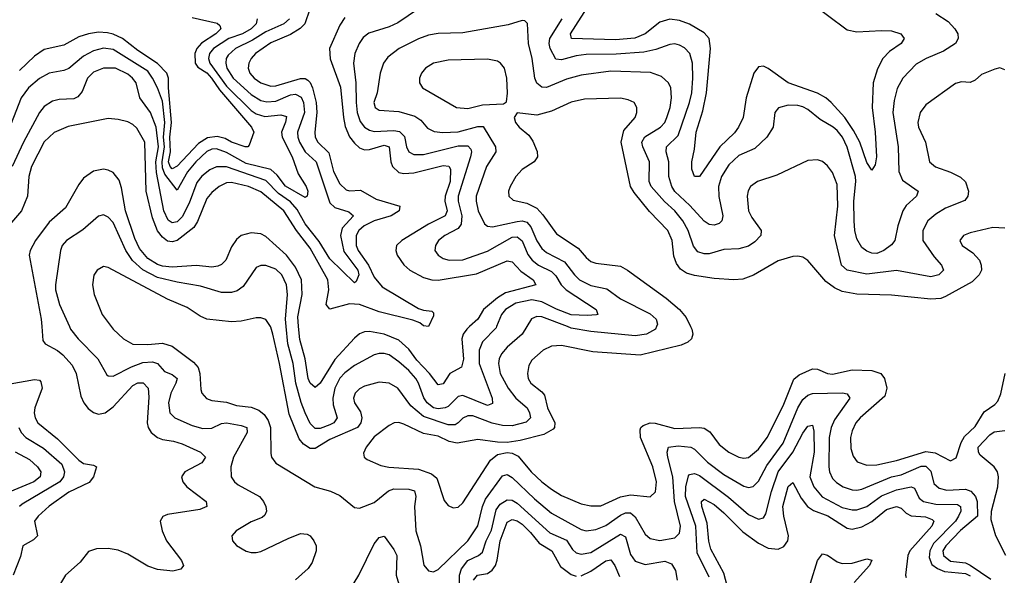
# Model space of a CAD drawing. Header units: inches. Extents: x 1694797 to 1849917, y 907313 to 1017959.
# Tile 378 of 656: x 1723810 to 1727808, y 1008990 to 1011247. Entities that reach past the tile are written whole.
import ezdxf

# ---------------------------------------------------------------- set-up
doc = ezdxf.new("R2010")
doc.units = ezdxf.units.IN
doc.header["$MEASUREMENT"] = 0
doc.layers.add('B7020', color=7, linetype='Continuous')
doc.layers.add('B7021', color=7, linetype='Continuous')

msp = doc.modelspace()

# ---------------------------------------------------------------- linework, layer by layer
at = {"layer": 'B7020', "color": 5}
for points, elevation in [([(1723899.8, 1010000), (1723904.1, 1009944.1), (1723913.8, 1009930), (1723963.5, 1009903.5), (1723986, 1009886), (1724023.2, 1009843.2), (1724039.9, 1009810), (1724057.9, 1009717.9), (1724070.5, 1009690.5), (1724088.2, 1009668.2), (1724110, 1009651.6), (1724130, 1009644.7), (1724157.2, 1009650), (1724190, 1009674.8), (1724270, 1009761.1), (1724290, 1009771.5), (1724311.3, 1009771.3), (1724332.1, 1009750), (1724334, 1009714), (1724327.9, 1009610), (1724332, 1009590), (1724344.5, 1009570), (1724369.8, 1009549.8), (1724390, 1009541.6), (1724435.1, 1009535.1), (1724470, 1009524.3), (1724544.9, 1009490), (1724565.2, 1009470), (1724550, 1009446.8), (1724480.8, 1009410), (1724467.5, 1009390), (1724472.7, 1009370), (1724489.4, 1009350), (1724566.9, 1009290), (1724570.3, 1009270), (1724542.3, 1009257.7), (1724410, 1009237.5), (1724391, 1009229), (1724381.1, 1009210), (1724388.2, 1009170), (1724406.4, 1009130), (1724467.2, 1009050), (1724475.6, 1009030), (1724464.5, 1009015.5), (1724432.6, 1009007.4), (1724370, 1009013.3), (1724330, 1009027.7), (1724250, 1009075.9), (1724210, 1009091.8), (1724170, 1009099.2), (1724122.5, 1009097.5), (1724090, 1009086.2), (1724056.4, 1009043.6), (1723996, 1008990), (1723972.2, 1008950)], 920), ([(1724012, 1010000), (1724016.6, 1009990), (1724048.1, 1009950), (1724127.7, 1009870), (1724164.5, 1009804.5), (1724170, 1009799.6), (1724190, 1009798.9), (1724263.6, 1009836.4), (1724310, 1009854), (1724350, 1009856.8), (1724370, 1009850.1), (1724398.1, 1009818.1), (1724430, 1009805.5), (1724449.4, 1009790), (1724444.9, 1009770), (1724423.6, 1009730), (1724414.3, 1009690), (1724420.5, 1009650), (1724439.7, 1009630), (1724510, 1009598.5), (1724553.4, 1009586.6), (1724590, 1009587.3), (1724630, 1009606.5), (1724650, 1009609.2), (1724710, 1009598.9), (1724732.5, 1009590), (1724734.2, 1009570), (1724677.9, 1009470), (1724667.8, 1009430), (1724668.4, 1009390), (1724681.8, 1009370), (1724697.6, 1009357.6), (1724783.6, 1009310), (1724800.7, 1009290), (1724810.2, 1009270), (1724812.8, 1009250), (1724806.1, 1009233.9), (1724795.4, 1009224.6), (1724750, 1009206.6), (1724688.7, 1009170), (1724672.2, 1009150), (1724674, 1009130), (1724690, 1009110.4), (1724730, 1009087.9), (1724750, 1009082), (1724770, 1009082.4), (1724790, 1009087.3), (1724899.9, 1009140.1), (1724950, 1009159.3), (1724977.5, 1009157.5), (1724990.1, 1009150.1), (1725005.2, 1009130), (1725013.6, 1009110), (1725014.7, 1009090), (1724998.4, 1009041.6), (1724982.1, 1009017.9), (1724930, 1008971.6)], 940), ([(1724182, 1010000), (1724189.3, 1009990), (1724231.3, 1009950), (1724270, 1009929.5), (1724330, 1009928), (1724390, 1009933), (1724430, 1009921.3), (1724515.8, 1009855.8), (1724534.3, 1009834.3), (1724542, 1009810), (1724545.2, 1009745.2), (1724550.2, 1009730), (1724568.5, 1009708.5), (1724590, 1009699.8), (1724650, 1009693), (1724690, 1009680.4), (1724750, 1009673.4), (1724780.7, 1009660.7), (1724803.2, 1009643.2), (1724818.8, 1009618.8), (1724828.6, 1009590), (1724830, 1009484.7), (1724832.8, 1009470), (1724850, 1009446), (1725008.5, 1009350), (1725071.8, 1009331.8), (1725110, 1009314), (1725170, 1009265.5), (1725190, 1009263.2), (1725250, 1009285.4), (1725307.5, 1009332.5), (1725330, 1009340.6), (1725390, 1009340.4), (1725413.7, 1009333.7), (1725418.9, 1009310), (1725413.8, 1009270), (1725418.4, 1009170), (1725438.2, 1009110), (1725451, 1009031), (1725470, 1009007.6), (1725490, 1009003.6), (1725510, 1009014), (1725630, 1009130.1), (1725670, 1009191), (1725689.1, 1009270), (1725701.3, 1009298.7), (1725770, 1009394.7), (1725790, 1009399.8), (1725810, 1009387.7), (1725900, 1009300), (1725970, 1009241.8), (1726090, 1009176.1), (1726110.6, 1009170.6), (1726150, 1009175.4), (1726190, 1009192.1), (1726250, 1009234.7), (1726270, 1009243.7), (1726290, 1009243.4), (1726310, 1009227.8), (1726350, 1009157.1), (1726370, 1009139.4), (1726410, 1009131.3), (1726470, 1009141.6), (1726490, 1009161.1), (1726493.2, 1009190), (1726469.2, 1009289.2), (1726462.2, 1009390), (1726441.6, 1009470), (1726438.7, 1009490), (1726445.3, 1009510), (1726484.5, 1009515.5), (1726534.9, 1009510), (1726550, 1009502.2), (1726603.6, 1009450), (1726670, 1009399.2), (1726750, 1009352.1), (1726770, 1009347.2), (1726788.9, 1009351.1), (1726810, 1009372.4), (1726843.8, 1009436.2), (1726910, 1009527.3), (1726970, 1009670.9), (1726990, 1009704.8), (1727010, 1009722.3), (1727030, 1009728.1), (1727151, 1009731), (1727170, 1009727.6), (1727181, 1009710), (1727118.1, 1009621.9), (1727104.8, 1009590), (1727097, 1009550), (1727095.5, 1009430), (1727097.8, 1009410), (1727110, 1009382.7), (1727126.4, 1009366.4), (1727153.6, 1009350), (1727190, 1009336.8), (1727210, 1009335.4), (1727230, 1009339.2), (1727350, 1009389.5), (1727390, 1009397.8), (1727470, 1009433), (1727490, 1009432.8), (1727510, 1009413.5), (1727522.6, 1009362.6), (1727543.9, 1009343.9), (1727575.2, 1009335.2), (1727650, 1009339.7), (1727671.9, 1009331.9), (1727691.3, 1009310), (1727698.6, 1009290), (1727699.3, 1009230), (1727630, 1009171.4), (1727570.9, 1009110), (1727558.3, 1009090), (1727562, 1009070), (1727590, 1009048), (1727650, 1009040.5), (1727670, 1009030.9), (1727753.6, 1008973.6)], 960), ([(1725869.4, 1010000), (1725850.8, 1009970), (1725790, 1009916.3), (1725767.1, 1009890), (1725757.3, 1009870), (1725754.1, 1009850), (1725761.8, 1009810), (1725793.2, 1009750), (1725824.3, 1009710), (1725870.4, 1009670.4), (1725880.9, 1009650), (1725883.7, 1009630), (1725867.3, 1009612.7), (1725810, 1009597.2), (1725770, 1009598.9), (1725728.4, 1009608.4), (1725650, 1009637.2), (1725630, 1009638), (1725610, 1009628.8), (1725591.3, 1009608.7), (1725578.3, 1009601.7), (1725550, 1009600.8), (1725450, 1009634.7), (1725398.5, 1009678.5), (1725345.8, 1009750), (1725310, 1009769.9), (1725270, 1009774.6), (1725210, 1009757.8), (1725190, 1009747.4), (1725171.8, 1009730), (1725165.5, 1009710), (1725170, 1009690.5), (1725194.4, 1009654.4), (1725199, 1009630), (1725195, 1009610), (1725181.4, 1009590), (1725070, 1009541.7), (1725010, 1009504.7), (1724990, 1009504.8), (1724962.5, 1009522.5), (1724944.6, 1009544.6), (1724905, 1009645), (1724865.7, 1009850), (1724837.7, 1009970), (1724830, 1009997.7), (1724828.5, 1010000)], 960), ([(1725746.5, 1010000), (1725744.6, 1009995.4), (1725690, 1009938.1), (1725675.6, 1009904.4), (1725676.3, 1009850), (1725728.2, 1009710), (1725730, 1009687.4), (1725710, 1009680.2), (1725610, 1009720.8), (1725590, 1009716.7), (1725550, 1009676.2), (1725537.2, 1009670), (1725510, 1009666.4), (1725490, 1009670.6), (1725464.4, 1009690), (1725451.2, 1009711.2), (1725430, 1009770.5), (1725418.5, 1009790), (1725390, 1009821.5), (1725350, 1009857.8), (1725310, 1009885.2), (1725290, 1009890.9), (1725270, 1009890.4), (1725250, 1009884.9), (1725170, 1009841.8), (1725130, 1009812.8), (1725110, 1009790.4), (1725089.7, 1009750), (1725081.1, 1009710), (1725083.1, 1009683.1), (1725099.5, 1009630), (1725085.9, 1009610), (1725070, 1009601.8), (1725030, 1009586.5), (1725010, 1009586.8), (1724990, 1009606.5), (1724969.5, 1009649.5), (1724952.5, 1009692.5), (1724931.7, 1009770), (1724921.3, 1009850), (1724898.7, 1009930), (1724891.8, 1010000)], 940), ([(1725636.5, 1010000), (1725625.2, 1009990), (1725610.4, 1009969.6), (1725604.9, 1009950), (1725612.6, 1009867.4), (1725604.4, 1009835.6), (1725557.2, 1009810), (1725530, 1009767.5), (1725510, 1009764.3), (1725474.2, 1009810), (1725423.5, 1009863.5), (1725390, 1009908.7), (1725350, 1009945.3), (1725290, 1009969), (1725230, 1009979.7), (1725210, 1009978.7), (1725190, 1009971), (1725170, 1009952.8), (1725090, 1009866.9), (1725030, 1009769.8), (1725010, 1009753.2), (1724990, 1009769.8), (1724982.1, 1009790), (1724968.9, 1009870), (1724947.2, 1009947.2), (1724943, 1010000)], 920), ([(1726534.6, 1010000), (1726539.3, 1009990), (1726543.1, 1009970), (1726537.7, 1009950), (1726523.5, 1009936.5), (1726495.8, 1009924.2), (1726330, 1009884.1), (1726138.1, 1009898.1), (1726010, 1009924.1), (1725970, 1009920.5), (1725936.1, 1009903.9), (1725890, 1009864.2), (1725878.1, 1009841.9), (1725872.2, 1009810), (1725875, 1009790), (1725885.3, 1009770), (1725930, 1009735.7), (1725941.2, 1009721.2), (1725953.6, 1009670), (1725982.7, 1009610), (1725981.7, 1009590), (1725976.6, 1009583.4), (1725938.3, 1009561.7), (1725842.1, 1009537.9), (1725790, 1009529.8), (1725750.8, 1009530.8), (1725670, 1009542), (1725586.9, 1009526.9), (1725553.6, 1009533.6), (1725510, 1009555.4), (1725450, 1009566.4), (1725370, 1009604.3), (1725350, 1009610.4), (1725330.7, 1009609.3), (1725310, 1009599), (1725250, 1009552.2), (1725216.5, 1009510), (1725206, 1009486), (1725208.9, 1009470), (1725220.6, 1009460.6), (1725276.6, 1009436.6), (1725309.5, 1009429.5), (1725430, 1009420.5), (1725482.5, 1009402.5), (1725504, 1009384), (1725534.4, 1009294.4), (1725550, 1009274), (1725570, 1009264.2), (1725590, 1009267.4), (1725610, 1009284.9), (1725722.5, 1009457.5), (1725750, 1009480.1), (1725790, 1009489.2), (1725810, 1009486.6), (1725833.8, 1009473.8), (1725887, 1009410), (1725930, 1009369.5), (1725970, 1009340.1), (1726010, 1009314.6), (1726090, 1009279.8), (1726130, 1009271.7), (1726170, 1009272.6), (1726250, 1009308.1), (1726290, 1009317), (1726370, 1009308.4), (1726391.3, 1009328.7), (1726396.3, 1009370), (1726380.5, 1009430), (1726331.4, 1009550), (1726330, 1009581.3), (1726332.5, 1009590), (1726341.9, 1009598.1), (1726370, 1009609.7), (1726390, 1009608.1), (1726470, 1009586.3), (1726570, 1009590.9), (1726590, 1009588.1), (1726612.8, 1009572.8), (1726650, 1009521.7), (1726690, 1009490.1), (1726730, 1009470.1), (1726750, 1009466.1), (1726770, 1009468.8), (1726810, 1009502), (1726845.3, 1009550), (1726910, 1009678.3), (1726953.8, 1009786.2), (1726975.3, 1009804.7), (1727030, 1009829.1), (1727050, 1009827.4), (1727090, 1009809.2), (1727110, 1009807.5), (1727190, 1009825.2), (1727270, 1009822.5), (1727307.2, 1009810), (1727322.1, 1009790), (1727330.7, 1009750), (1727322.9, 1009717.1), (1727222.5, 1009630), (1727205, 1009610), (1727190, 1009576.9), (1727184.3, 1009550), (1727185.4, 1009505.4), (1727194.2, 1009474.2), (1727211.2, 1009451.2), (1727250, 1009436.8), (1727290, 1009438.2), (1727370, 1009456), (1727490, 1009493.3), (1727527.1, 1009487.1), (1727590, 1009455), (1727612.7, 1009467.3), (1727632.5, 1009530), (1727646.1, 1009553.9), (1727690, 1009594.7), (1727725.9, 1009654.1), (1727770, 1009683.2), (1727782.4, 1009697.6), (1727793.5, 1009726.5), (1727811.6, 1009810)], 980), ([(1726395.8, 1010000), (1726391.4, 1009990), (1726356, 1009970), (1726310, 1009963.4), (1726130, 1009980.7), (1726050, 1009994), (1726034.4, 1010000)], 960), ([(1723771.6, 1009768.4), (1723870, 1009785.4), (1723890, 1009782.2), (1723896.2, 1009776.2), (1723902.1, 1009750), (1723871.6, 1009670), (1723868.6, 1009650), (1723872.8, 1009630), (1723883.8, 1009610), (1723964.2, 1009544.2), (1724050, 1009457.9), (1724070, 1009444.1), (1724110, 1009437.1), (1724122.6, 1009430), (1724110.1, 1009390), (1724092.5, 1009367.5), (1724010, 1009328.3), (1723930, 1009270.4), (1723884.7, 1009230), (1723869.7, 1009210), (1723882.5, 1009150), (1723866.2, 1009133.8), (1723822.5, 1009110), (1723814.1, 1009065.9), (1723784.4, 1008990)], 880), ([(1723807.2, 1009590), (1723816.9, 1009570), (1723834.7, 1009550), (1723906.4, 1009506.4), (1723981.3, 1009441.3), (1723992.5, 1009410), (1723988.1, 1009390), (1723973.1, 1009370), (1723820.8, 1009279.2), (1723810.1, 1009269.9)], 860), ([(1726610, 1008982.2), (1726561.2, 1009081.2), (1726555.6, 1009190), (1726513.4, 1009310), (1726514.7, 1009350), (1726526.4, 1009393.6), (1726530, 1009399.4), (1726550, 1009404), (1726570, 1009395.2), (1726687.7, 1009307.7), (1726770, 1009236.3), (1726810, 1009218.5), (1726830, 1009222.9), (1726839.7, 1009240.3), (1726862.3, 1009330), (1726889.9, 1009410), (1726949.3, 1009490), (1726990, 1009567.1), (1727010, 1009595.5), (1727030, 1009600.3), (1727035, 1009575), (1727036.2, 1009490), (1727018.8, 1009390), (1727034.9, 1009350), (1727069.3, 1009309.3), (1727150, 1009264.8), (1727190, 1009255.3), (1727210, 1009255.3), (1727250, 1009269.3), (1727310, 1009313.4), (1727370, 1009336.5), (1727430, 1009349.6), (1727443.3, 1009343.3), (1727463.2, 1009303.2), (1727480.2, 1009290), (1727530, 1009278.8), (1727618, 1009278), (1727630.8, 1009270), (1727631.3, 1009250), (1727622.7, 1009230), (1727609.4, 1009210), (1727521.2, 1009118.8), (1727505.9, 1009090), (1727502.7, 1009062.7), (1727514.3, 1009034.3), (1727537.1, 1009017.1), (1727565.9, 1009005.9), (1727650, 1008997.7), (1727670, 1008987.8)], 940), ([(1727813.9, 1009070), (1727774.5, 1009150), (1727755, 1009215), (1727756.8, 1009250), (1727782.3, 1009350), (1727785.3, 1009390), (1727780.2, 1009410), (1727766.9, 1009430), (1727710, 1009478.5), (1727702.8, 1009490), (1727701.5, 1009510), (1727750, 1009560.5), (1727767.4, 1009572.6), (1727810, 1009578.2)], 960), ([(1723791.2, 1009491.2), (1723850, 1009460.5), (1723882, 1009430), (1723896.2, 1009410), (1723892.9, 1009390), (1723868.3, 1009370), (1723770, 1009329.6)], 840), ([(1726698.1, 1008890), (1726670, 1008999.1), (1726616.4, 1009096.4), (1726608.6, 1009128.6), (1726601.9, 1009201.9), (1726580.1, 1009270), (1726578.2, 1009290), (1726590, 1009299.2), (1726630, 1009277.4), (1726670, 1009244.1), (1726746.2, 1009166.2), (1726810, 1009121), (1726850, 1009100.1), (1726890, 1009095.9), (1726912.9, 1009107.1), (1726929.4, 1009130.6), (1726931.7, 1009150), (1726913.5, 1009230), (1726909.3, 1009270), (1726930, 1009350.2), (1726950, 1009367.6), (1726983.3, 1009303.3), (1727009.1, 1009269.1), (1727033.8, 1009253.8), (1727092.1, 1009232.1), (1727170, 1009182.1), (1727190, 1009177.6), (1727230, 1009187.1), (1727270, 1009209), (1727330, 1009257.3), (1727370, 1009269), (1727390, 1009262.4), (1727410, 1009242.5), (1727430, 1009230.9), (1727487.9, 1009227.9), (1727516, 1009216), (1727521.5, 1009210), (1727513.3, 1009190), (1727424.9, 1009090), (1727416.1, 1009070), (1727407.5, 1008990), (1727410, 1008980.4)], 920), ([(1725594.7, 1008910), (1725595.7, 1008990), (1725604.4, 1009015.6), (1725629.8, 1009050.2), (1725673, 1009070), (1725690, 1009084.1), (1725704.1, 1009130), (1725726.5, 1009173.5), (1725744.6, 1009255.4), (1725761.1, 1009278.9), (1725790, 1009297), (1725810, 1009295.4), (1725830, 1009282.6), (1725962.6, 1009162.6), (1726030, 1009132.6), (1726054.7, 1009094.7), (1726070, 1009081.7), (1726090, 1009075.7), (1726130, 1009083.1), (1726250, 1009156.6), (1726270, 1009146), (1726290, 1009074.9), (1726310, 1009047.9), (1726350, 1009033.8), (1726430, 1009047.3), (1726456.8, 1009036.8), (1726473.8, 1009010), (1726480.1, 1008970)], 940), ([(1725653, 1008970), (1725669.8, 1008990), (1725710, 1008997.8), (1725728.6, 1009011.4), (1725741.6, 1009030), (1725749.2, 1009050.8), (1725760.9, 1009130), (1725790, 1009205.3), (1725810, 1009216.9), (1725830, 1009211.4), (1725850, 1009198), (1725884.5, 1009164.5), (1725920.1, 1009120.1), (1725971, 1009090), (1726006.4, 1009026.4), (1726050, 1008992.9), (1726070, 1008987)], 920), ([(1725139.2, 1008910), (1725187.9, 1008990), (1725250, 1009118), (1725270, 1009143.2), (1725290, 1009148.8), (1725330, 1009095.2), (1725341.9, 1009070), (1725338.5, 1008990), (1725350, 1008953.6)], 940), ([(1727021.7, 1008958.3), (1727050.3, 1009049.7), (1727070, 1009077.6), (1727090, 1009071.1), (1727130, 1009044.2), (1727150, 1009038.1), (1727190, 1009038.6), (1727250, 1009057.3), (1727270, 1009051.8), (1727260.7, 1009030), (1727199.1, 1008960.9)], 880), ([(1726090, 1008988.4), (1726130, 1009006.5), (1726190, 1009048.2), (1726210, 1009052.9), (1726226.5, 1009030), (1726245.5, 1008985.5)], 920)]:
    msp.add_lwpolyline(points, dxfattribs=dict(at, elevation=elevation))
at = {"layer": 'B7021', "color": 5}
for points, elevation in [([(1727010, 1011324.8), (1727170, 1011206.4), (1727210, 1011197.1), (1727310, 1011203.6), (1727350, 1011201.5), (1727388.4, 1011190), (1727402.3, 1011170), (1727389, 1011150), (1727341.9, 1011118.1), (1727314.4, 1011090), (1727292.7, 1011047.3), (1727276.2, 1010990), (1727272.3, 1010890), (1727284.5, 1010790), (1727289.5, 1010690.5), (1727283.2, 1010656.8), (1727270, 1010635.6), (1727250, 1010667.4), (1727221.1, 1010750), (1727196.3, 1010796.3), (1727161.1, 1010850), (1727105.7, 1010910), (1727083.2, 1010930), (1727050, 1010947.9), (1726931, 1010991), (1726850, 1011049.2), (1726830, 1011057.8), (1726810, 1011055), (1726790.8, 1011030), (1726760.3, 1010930), (1726747.9, 1010850), (1726728.3, 1010810), (1726712.6, 1010787.4), (1726653.3, 1010730), (1726570, 1010609.7), (1726550, 1010609.7), (1726539.6, 1010639.6), (1726539.3, 1010670), (1726550, 1010720.7), (1726556.7, 1010790), (1726583.6, 1010876.4), (1726599, 1010950), (1726615.8, 1011130), (1726609.9, 1011170), (1726590, 1011193.2), (1726530, 1011228.6), (1726490, 1011244.3), (1726450, 1011249.5), (1726410, 1011236.9), (1726350, 1011189.9), (1726307.4, 1011172.6), (1726230, 1011165), (1726051.2, 1011171.2), (1726046.3, 1011190), (1726124.6, 1011310)], 920), ([(1724987.7, 1011290), (1724968, 1011230), (1724948.9, 1011211.1), (1724910, 1011186.2), (1724830, 1011153.6), (1724768.4, 1011110), (1724749.6, 1011090), (1724740.1, 1011070), (1724738.2, 1011050), (1724745, 1011030), (1724761.9, 1011010), (1724790, 1010991), (1724830, 1010977.6), (1724850, 1010977.7), (1724950, 1011008.1), (1724970, 1011008.2), (1724980.9, 1011000.9), (1724990, 1010991.7), (1724999.2, 1010970), (1725014.1, 1010910), (1725017.2, 1010870), (1725008, 1010790), (1725010.5, 1010770), (1725021, 1010750), (1725066.1, 1010706.1), (1725084, 1010630), (1725110, 1010579.8), (1725135.6, 1010555.6), (1725150, 1010551.9), (1725194, 1010554), (1725257.9, 1010517.9), (1725353.6, 1010490), (1725350.7, 1010470), (1725319.2, 1010450), (1725250, 1010430), (1725208.5, 1010410), (1725187.1, 1010390), (1725176.4, 1010370), (1725177, 1010330), (1725185.2, 1010310), (1725226.7, 1010250), (1725250, 1010200.9), (1725282.4, 1010162.4), (1725430, 1010073.5), (1725450, 1010066.5), (1725483.2, 1010063.2), (1725490, 1010056.4), (1725490, 1010044.2), (1725470, 1010000.8), (1725450, 1010003.4), (1725435, 1010015), (1725406.6, 1010026.6), (1725270, 1010060.7), (1725190, 1010090.6), (1725150, 1010093), (1725070, 1010071.1), (1725054.5, 1010090), (1725065.7, 1010150), (1725062.1, 1010190), (1724990, 1010318.7), (1724933.7, 1010390), (1724882.6, 1010470), (1724790, 1010548), (1724739.8, 1010570), (1724670, 1010586.1), (1724650, 1010584.5), (1724620.5, 1010570), (1724590, 1010545.2), (1724570, 1010521), (1724532.7, 1010427.3), (1724517.8, 1010402.2), (1724450, 1010349.6), (1724430, 1010344.1), (1724410, 1010347.8), (1724390, 1010363), (1724370, 1010389.9), (1724350, 1010442.2), (1724324, 1010550), (1724318.4, 1010750), (1724286.3, 1010806.3), (1724270, 1010821.8), (1724250, 1010831.6), (1724210, 1010842.2), (1724170, 1010845.7), (1724007.5, 1010812.5), (1723950, 1010788.1), (1723909, 1010751), (1723857.6, 1010650), (1723847.3, 1010610), (1723842.3, 1010530), (1723817, 1010470), (1723777, 1010423)], 880), ([(1724510, 1011256.3), (1724612.3, 1011232.3), (1724623.1, 1011223.1), (1724626.5, 1011210), (1724606.1, 1011190), (1724548.5, 1011151.5), (1724528.9, 1011130), (1724521.9, 1011110), (1724523.2, 1011070), (1724533.9, 1011053.9), (1724570, 1011031.7), (1724589.6, 1011010), (1724621.4, 1010961.4), (1724752.1, 1010810), (1724760.3, 1010790), (1724742.5, 1010737.5), (1724736, 1010730), (1724726, 1010730), (1724670, 1010749.9), (1724644, 1010764), (1724612.4, 1010772.4), (1724572.8, 1010767.2), (1724535.8, 1010744.2), (1724450, 1010652.3), (1724430, 1010640.8), (1724421, 1010650), (1724414.6, 1010670), (1724422.1, 1010710), (1724420.3, 1010770), (1724426, 1010830), (1724413.9, 1010970), (1724414.4, 1011010), (1724407.3, 1011030), (1724369.6, 1011069.6), (1724290, 1011121.8), (1724228, 1011170), (1724190, 1011188), (1724166.3, 1011193.7), (1724130, 1011195.9), (1724089.8, 1011190.2), (1724050, 1011177.3), (1723990, 1011143.7), (1723910, 1011126.1), (1723870, 1011099.4), (1723810, 1011040.9)], 820), ([(1725430, 1011291.7), (1725345.7, 1011234.3), (1725310, 1011218.2), (1725228.2, 1011191.8), (1725205.5, 1011174.5), (1725188.2, 1011150), (1725171.3, 1011110), (1725165.1, 1011070), (1725175.8, 1010990), (1725176.1, 1010910), (1725181, 1010870), (1725193.1, 1010833.1), (1725210.1, 1010810.1), (1725230, 1010797.9), (1725250, 1010793.2), (1725330, 1010797.4), (1725352.2, 1010792.2), (1725372.3, 1010772.3), (1725381.2, 1010730), (1725390, 1010710.2), (1725410, 1010698.8), (1725450, 1010699.7), (1725590, 1010734.5), (1725630, 1010734), (1725641.6, 1010721.6), (1725644.4, 1010710), (1725640.6, 1010690), (1725591, 1010530), (1725591.3, 1010510), (1725605.5, 1010450), (1725603.3, 1010416.7), (1725590, 1010399.1), (1725536.5, 1010370), (1725511, 1010350), (1725498, 1010330), (1725495.9, 1010310), (1725509.1, 1010290), (1725530, 1010277.1), (1725554, 1010270), (1725610, 1010271.1), (1725710, 1010306.5), (1725810, 1010363.3), (1725830, 1010365.5), (1725850, 1010348.7), (1725873.1, 1010293.1), (1725890.5, 1010270), (1725917, 1010250), (1725970, 1010223.6), (1725986.6, 1010206.6), (1726009.4, 1010169.4), (1726029.4, 1010149.4), (1726150.4, 1010069.6), (1726157.1, 1010050), (1726151.8, 1010048.2), (1726114.7, 1010045.3), (1726050, 1010048.3), (1725990, 1010070.7), (1725930, 1010100.4), (1725890, 1010108.9), (1725824.2, 1010095.8), (1725782.9, 1010070), (1725766.9, 1010050), (1725746.5, 1010000)], 940), ([(1727530, 1011271.6), (1727579.9, 1011239.9), (1727607.9, 1011210), (1727619, 1011190), (1727620.5, 1011170), (1727610.2, 1011150), (1727560.9, 1011119.1), (1727490.6, 1011089.4), (1727450, 1011065.7), (1727396.3, 1011010), (1727372.8, 1010967.2), (1727361, 1010919), (1727356, 1010870), (1727377.8, 1010730), (1727379.6, 1010630), (1727395.4, 1010595.4), (1727458.9, 1010550), (1727451.3, 1010530), (1727410, 1010491.6), (1727395.6, 1010470), (1727375.6, 1010410), (1727363.6, 1010350), (1727350, 1010332.6), (1727319.6, 1010310), (1727290, 1010297.8), (1727270, 1010298.6), (1727250, 1010306.8), (1727230, 1010321.6), (1727210, 1010356.9), (1727201.4, 1010390), (1727198.2, 1010430), (1727196.8, 1010510), (1727205.6, 1010590), (1727203.6, 1010610), (1727170, 1010728.7), (1727150.9, 1010770), (1727130, 1010796.9), (1727113.6, 1010810), (1727061.1, 1010841.1), (1727010, 1010882.4), (1726990, 1010892.8), (1726970, 1010898.2), (1726930, 1010899.9), (1726890.9, 1010889.1), (1726875.8, 1010870), (1726869.2, 1010810), (1726844.2, 1010770), (1726795.7, 1010724.3), (1726730, 1010694.7), (1726690, 1010657.4), (1726660.5, 1010610), (1726647.7, 1010570), (1726648.6, 1010528.6), (1726665.5, 1010450), (1726661.1, 1010430), (1726650, 1010418.9), (1726630, 1010412.2), (1726610, 1010414.9), (1726590, 1010428.5), (1726531.7, 1010491.7), (1726470, 1010549), (1726457.8, 1010570), (1726445.5, 1010610), (1726445.6, 1010670), (1726435.9, 1010710), (1726436.3, 1010730), (1726484, 1010776), (1726530.3, 1010910), (1726539.1, 1010950), (1726543.5, 1011010), (1726541.9, 1011070), (1726531.2, 1011110), (1726510, 1011132.2), (1726490, 1011143.7), (1726470, 1011148.4), (1726450, 1011146.4), (1726393.6, 1011126.4), (1726345, 1011115), (1726232.7, 1011107.3), (1726110, 1011105.9), (1726070, 1011100.5), (1726010, 1011083.4), (1725986.6, 1011086.6), (1725963.9, 1011130), (1725959.8, 1011150), (1725962.4, 1011170), (1726013.1, 1011250)], 940), ([(1724774.2, 1011250), (1724770.1, 1011230), (1724750, 1011209.4), (1724714.7, 1011190), (1724659.9, 1011170), (1724596.6, 1011130), (1724581.3, 1011110), (1724577.4, 1011090), (1724582.7, 1011070), (1724650, 1010976.5), (1724750, 1010877.5), (1724770, 1010864.4), (1724805.9, 1010854.1), (1724870, 1010860.1), (1724894, 1010854), (1724890.1, 1010830.1), (1724873.8, 1010790), (1724876.4, 1010770), (1724917, 1010690), (1724940.9, 1010620.9), (1724973.4, 1010570), (1724979.8, 1010550), (1724978, 1010530), (1724970, 1010524.5), (1724890, 1010570.3), (1724856.1, 1010616.1), (1724830, 1010638.2), (1724730, 1010662.5), (1724650, 1010707.3), (1724610, 1010722.4), (1724590, 1010720.6), (1724570, 1010711.6), (1724525.3, 1010670), (1724491.5, 1010628.5), (1724450, 1010554), (1724399.2, 1010619.2), (1724390, 1010645), (1724388.6, 1010670), (1724398.4, 1010730), (1724394.4, 1010770), (1724399.8, 1010830), (1724390, 1010915.9), (1724370, 1010969.8), (1724349.9, 1011010), (1724330, 1011037.3), (1724190, 1011125.4), (1724150, 1011131), (1724110, 1011120.9), (1724070, 1011099), (1724010, 1011048.1), (1723990, 1011040.2), (1723930, 1011029.9), (1723890, 1011007.5), (1723846, 1010970), (1723816.6, 1010930), (1723722.1, 1010690)], 840), ([(1724905.4, 1011250), (1724882.5, 1011230), (1724810, 1011197.5), (1724756.1, 1011163.9), (1724686.1, 1011130), (1724657.3, 1011102.7), (1724649.3, 1011090), (1724647, 1011070), (1724652, 1011050), (1724677.1, 1011010), (1724750, 1010943.5), (1724790, 1010918.3), (1724813.2, 1010913.2), (1724850, 1010916.3), (1724910, 1010941.1), (1724930, 1010945.1), (1724952.8, 1010932.8), (1724962.8, 1010910), (1724966.6, 1010870), (1724938.3, 1010790), (1724939.2, 1010770), (1724946.2, 1010750), (1724970, 1010710), (1725013.8, 1010670), (1725070, 1010502.4), (1725090, 1010483.7), (1725146.8, 1010466.8), (1725165, 1010450), (1725119.6, 1010400.4), (1725113, 1010370), (1725125.8, 1010305.8), (1725183.3, 1010230), (1725187.2, 1010210), (1725177.1, 1010182.9), (1725170, 1010177.6), (1725070, 1010274.9), (1725025.7, 1010345.7), (1724970, 1010417.2), (1724936.5, 1010476.5), (1724910, 1010507), (1724861.1, 1010541.1), (1724810, 1010593.8), (1724650, 1010649), (1724610, 1010649.6), (1724582.8, 1010637.2), (1724550, 1010610.8), (1724530, 1010585.5), (1724498.4, 1010501.6), (1724470, 1010446.4), (1724450, 1010426.1), (1724430, 1010421.5), (1724413, 1010433), (1724395.9, 1010470), (1724365.8, 1010625.8), (1724363.1, 1010670), (1724373.5, 1010730), (1724364.2, 1010810), (1724341.8, 1010870), (1724298.5, 1010930), (1724283.7, 1010990), (1724268.8, 1011010), (1724250, 1011025.1), (1724198.9, 1011050), (1724150, 1011050.3), (1724110, 1011033.9), (1724085.4, 1011010), (1724064.1, 1010955.9), (1724045.9, 1010934.1), (1724030, 1010925.7), (1723970, 1010922.8), (1723943.6, 1010916.4), (1723910, 1010895), (1723890.1, 1010870), (1723825.2, 1010750), (1723780.2, 1010650)], 860), ([(1725130, 1011255.4), (1725110, 1011225.3), (1725068.5, 1011130), (1725071.4, 1011088.6), (1725113.2, 1010973.2), (1725124.6, 1010850), (1725132.5, 1010812.5), (1725150, 1010771.4), (1725170, 1010744.8), (1725190, 1010726.5), (1725210, 1010718.7), (1725230, 1010719.5), (1725290, 1010737.8), (1725310, 1010731), (1725316.8, 1010670), (1725323.7, 1010650), (1725350, 1010625.8), (1725370, 1010621.7), (1725410, 1010625.1), (1725530, 1010654.1), (1725552.2, 1010652.2), (1725559.4, 1010639.4), (1725558.7, 1010590), (1725538.4, 1010530), (1725537.1, 1010510), (1725545.5, 1010470), (1725538.3, 1010450), (1725470, 1010415.9), (1725362.3, 1010350), (1725340.9, 1010330), (1725337.2, 1010310), (1725342.4, 1010290), (1725370, 1010250.8), (1725395, 1010230), (1725450, 1010199.7), (1725484.4, 1010190), (1725510, 1010188.5), (1725665.6, 1010214.4), (1725790, 1010268), (1725810, 1010262.8), (1725845, 1010225), (1725895.3, 1010190), (1725906.5, 1010170), (1725783.2, 1010136.8), (1725750, 1010116.9), (1725693.7, 1010070), (1725670, 1010029.9), (1725636.5, 1010000)], 920), ([(1727810, 1011042.9), (1727790, 1011051.2), (1727770, 1011046.6), (1727716, 1011024), (1727690, 1011000.9), (1727670, 1010992.3), (1727635.1, 1010995.1), (1727610, 1010987.6), (1727490, 1010900.8), (1727467.1, 1010870), (1727456.8, 1010830), (1727459.8, 1010810), (1727487.6, 1010750), (1727504.7, 1010670), (1727528.8, 1010648.8), (1727590, 1010628.1), (1727630, 1010607.5), (1727650, 1010588), (1727662.9, 1010550), (1727660.7, 1010530), (1727648.1, 1010511.9), (1727570, 1010481.7), (1727530, 1010457.4), (1727497.6, 1010430), (1727477.2, 1010390), (1727478.1, 1010350), (1727524.1, 1010284.1), (1727553.7, 1010250), (1727561.6, 1010230), (1727542.8, 1010210), (1727510, 1010203), (1727370, 1010227.7), (1727250, 1010213.1), (1727170, 1010229), (1727147, 1010250), (1727118.4, 1010370), (1727132, 1010490), (1727130, 1010578), (1727110, 1010626.3), (1727090, 1010654), (1727070, 1010670.9), (1727050, 1010677.2), (1727010, 1010675.1), (1726884.6, 1010615.4), (1726806.7, 1010590), (1726778, 1010570), (1726768.3, 1010551.7), (1726764.4, 1010530), (1726769.6, 1010470), (1726782.8, 1010442.8), (1726820.9, 1010390), (1726819.4, 1010370), (1726795.9, 1010344.1), (1726770, 1010327.3), (1726730, 1010315.6), (1726670, 1010314.1), (1726610, 1010295.4), (1726590, 1010295.7), (1726564.1, 1010304.1), (1726546.4, 1010326.4), (1726525, 1010390), (1726502.6, 1010430), (1726470.7, 1010470), (1726428.7, 1010508.7), (1726374.4, 1010570), (1726365.7, 1010590), (1726367.7, 1010670), (1726340.1, 1010730), (1726335.9, 1010750), (1726348.5, 1010771.5), (1726412.2, 1010810), (1726429.4, 1010830), (1726438.6, 1010850), (1726451.2, 1010890), (1726457, 1010930), (1726454, 1010970), (1726445, 1010990), (1726416.4, 1011016.4), (1726372.1, 1011032.1), (1726210, 1011037.8), (1726090, 1011022.1), (1726030, 1011005.2), (1725950, 1010971.9), (1725930, 1010972.4), (1725910, 1010989.8), (1725902, 1011010), (1725891.7, 1011090), (1725875.7, 1011150), (1725872.1, 1011232.1), (1725862, 1011242), (1725850, 1011244.2), (1725794, 1011226), (1725610, 1011194), (1725510, 1011190.4), (1725470, 1011184.3), (1725430, 1011169.4), (1725351.3, 1011130), (1725304.9, 1011095.1), (1725287.8, 1011070), (1725273.5, 1011030), (1725261.5, 1010950), (1725248.5, 1010910), (1725253.6, 1010890), (1725270, 1010879.8), (1725350, 1010874.2), (1725414.9, 1010854.9), (1725438.6, 1010838.6), (1725466.3, 1010806.3), (1725493.3, 1010793.3), (1725529, 1010789), (1725590, 1010791), (1725670, 1010813.6), (1725692.8, 1010812.8), (1725741.7, 1010730), (1725743.7, 1010710), (1725705.8, 1010650), (1725664, 1010530), (1725663.4, 1010510), (1725671.5, 1010470), (1725697.2, 1010417.2), (1725710, 1010408.1), (1725730, 1010405), (1725830, 1010427.4), (1725850, 1010429.7), (1725870, 1010425), (1725885.7, 1010405.7), (1725910, 1010348.7), (1725930, 1010317.1), (1725950, 1010300.7), (1726023, 1010263), (1726062.5, 1010210), (1726083.8, 1010190), (1726130, 1010167.4), (1726194, 1010154), (1726250, 1010113.1), (1726370, 1010052.8), (1726394.2, 1010030), (1726400.2, 1010010), (1726395.8, 1010000)], 960), ([(1727810, 1010399.7), (1727762.3, 1010402.3), (1727670, 1010381.8), (1727643.1, 1010370), (1727627.9, 1010350), (1727636.5, 1010330), (1727680.5, 1010300.5), (1727707, 1010270), (1727714.2, 1010250), (1727715.2, 1010230), (1727706.8, 1010210), (1727678, 1010182), (1727570, 1010122.5), (1727550, 1010114.4), (1727510, 1010111.2), (1727350, 1010127.9), (1727210, 1010132), (1727150, 1010142.2), (1727118.4, 1010158.4), (1727084, 1010184), (1727010, 1010268.8), (1726990, 1010282.7), (1726970, 1010286.8), (1726950, 1010285.3), (1726890, 1010266.9), (1726790, 1010209.8), (1726746.5, 1010193.5), (1726710, 1010190.5), (1726630, 1010195.7), (1726550, 1010207.9), (1726517.4, 1010217.4), (1726493.2, 1010233.3), (1726476.7, 1010256.7), (1726466.7, 1010286.7), (1726459.9, 1010350), (1726442, 1010390), (1726367.4, 1010467.4), (1726304.7, 1010544.7), (1726290.9, 1010570), (1726252.5, 1010750), (1726262.7, 1010797.3), (1726308.8, 1010850), (1726316.8, 1010870), (1726316.8, 1010890), (1726305.6, 1010910), (1726281.4, 1010921.4), (1726250, 1010927.9), (1726104, 1010924), (1726050, 1010912.5), (1725970, 1010876), (1725910, 1010859.3), (1725830, 1010868), (1725818, 1010850), (1725824, 1010830), (1725838.8, 1010810), (1725877.3, 1010777.3), (1725893.5, 1010753.5), (1725911.8, 1010711.8), (1725912.6, 1010690), (1725899.6, 1010670), (1725850, 1010637.8), (1725824.5, 1010610), (1725801.6, 1010570), (1725795.5, 1010550), (1725796.9, 1010530), (1725813.5, 1010513.5), (1725870, 1010501.8), (1725910, 1010481.3), (1725934.7, 1010454.7), (1725990, 1010377.1), (1726078.5, 1010318.5), (1726110, 1010281.2), (1726130, 1010264.8), (1726150, 1010258.2), (1726250, 1010246.2), (1726278.5, 1010230), (1726435.6, 1010115.6), (1726489.6, 1010070), (1726516.9, 1010036.9), (1726534.6, 1010000)], 980), ([(1724943, 1010000), (1724939.9, 1010040.1), (1724957.3, 1010130), (1724954.9, 1010190), (1724930, 1010241.9), (1724893.6, 1010290), (1724810, 1010365.9), (1724790, 1010377.1), (1724750, 1010381.4), (1724710, 1010370.6), (1724690, 1010354.2), (1724670, 1010323.9), (1724647.5, 1010270), (1724630, 1010252.5), (1724614.2, 1010245.8), (1724590, 1010242.3), (1724528.3, 1010248.3), (1724430, 1010241.9), (1724390, 1010245.6), (1724370, 1010252.1), (1724330, 1010277.3), (1724297.3, 1010317.3), (1724278.3, 1010358.3), (1724239.5, 1010470), (1724223.9, 1010563.9), (1724214.6, 1010594.6), (1724190, 1010625.6), (1724170, 1010635.3), (1724150, 1010639.2), (1724110, 1010631.9), (1724070, 1010603.8), (1724050, 1010578), (1723996.7, 1010483.3), (1723930, 1010424.3), (1723874.2, 1010350), (1723853.1, 1010310), (1723849, 1010290), (1723897.4, 1010030), (1723899.8, 1010000)], 920), ([(1724891.8, 1010000), (1724888.9, 1010030), (1724897.5, 1010130), (1724893.9, 1010170), (1724874.5, 1010210), (1724850, 1010233.9), (1724810, 1010248.2), (1724790, 1010247.9), (1724770, 1010239.8), (1724717.3, 1010162.7), (1724693.9, 1010146.1), (1724670, 1010138.3), (1724630, 1010139.3), (1724544.2, 1010164.2), (1724450, 1010180.3), (1724370, 1010200.1), (1724310, 1010230.5), (1724268.4, 1010268.4), (1724240.6, 1010310), (1724190, 1010422.5), (1724170, 1010444.4), (1724150, 1010454), (1724130, 1010448.7), (1724066, 1010394), (1724000.2, 1010350), (1723983, 1010330), (1723975.5, 1010310), (1723955.4, 1010170), (1723956.3, 1010150), (1723971.3, 1010090), (1724012, 1010000)], 940), ([(1724828.5, 1010000), (1724810, 1010028.7), (1724790, 1010036.5), (1724770, 1010036.3), (1724710, 1010022.6), (1724670, 1010019.3), (1724570, 1010030.5), (1724542.6, 1010042.6), (1724490, 1010077.4), (1724410, 1010112.1), (1724170, 1010240.9), (1724150, 1010244.4), (1724124.2, 1010230), (1724111.2, 1010208.8), (1724106.2, 1010170), (1724112.3, 1010130), (1724145.4, 1010050), (1724182, 1010000)], 960), ([(1726034.4, 1010000), (1725930, 1010040.1), (1725910, 1010040.8), (1725888.8, 1010031.2), (1725869.4, 1010000)], 960)]:
    msp.add_lwpolyline(points, dxfattribs=dict(at, elevation=elevation))
at = {"layer": 'B7021', "color": 5, "elevation": 980}
msp.add_lwpolyline([(1725710, 1011086.6), (1725550, 1011083), (1725490, 1011070.6), (1725458, 1011050), (1725442.2, 1011030), (1725434.2, 1011010), (1725433.8, 1010990), (1725446.3, 1010970), (1725584.4, 1010890), (1725630, 1010886.7), (1725690, 1010901.6), (1725774.5, 1010905.5), (1725786.3, 1010913.7), (1725791.1, 1010948.9), (1725787.8, 1011010), (1725778.2, 1011050), (1725762.6, 1011070), (1725750, 1011078.4)], close=True, dxfattribs=at)

doc.saveas('drawing.dxf')
